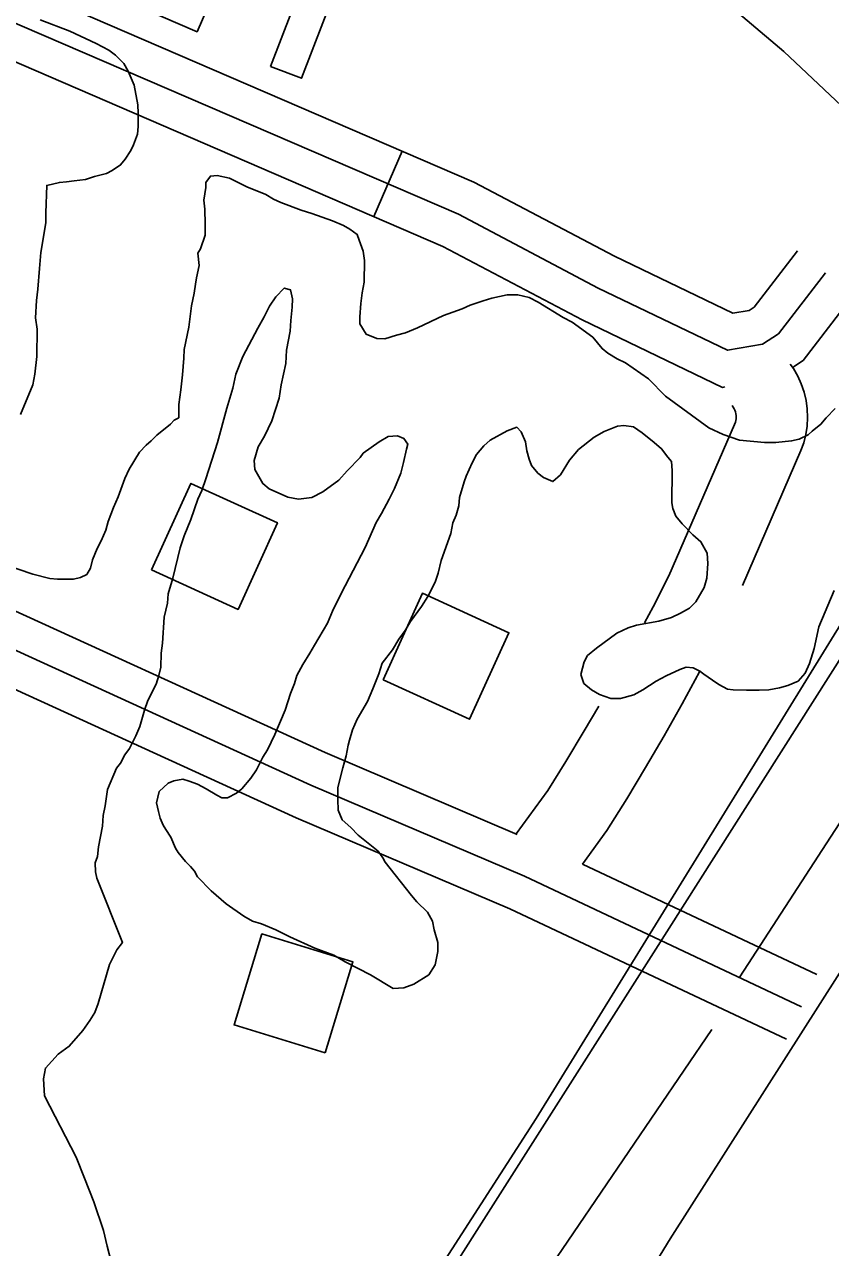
# Model space of a CAD drawing. Extents: x 3297735 to 3335592, y 670436 to 695807.
# Drawn here: x 3309366 to 3309705, y 687647 to 688161 of the extents above; entities that cross this region are included whole.
import ezdxf

# ---------------------------------------------------------------- set-up
doc = ezdxf.new("R2010")
doc.units = 0
for name, color, linetype in [('V-BLDG-OTLN', 7, 'Continuous'), ('V-RAIL-TRAK', 7, 'Continuous'), ('V-ROAD-CNTR', 7, 'Continuous'), ('V-SITE-VEGE', 7, 'Continuous'), ('V-TOPO-SHOR', 7, 'Continuous')]:
    doc.layers.add(name, color=color, linetype=linetype)

msp = doc.modelspace()

# ---------------------------------------------------------------- linework, layer by layer
at = {"layer": 'V-BLDG-OTLN'}
for points in [[(3309402.03, 688173.48), (3309438.72, 688157.56), (3309454.64, 688194.26), (3309417.94, 688210.18)], [(3309469.57, 688143.05), (3309487.52, 688189.71), (3309500.58, 688184.69), (3309482.64, 688138.02)], [(3309419.56, 687931.37), (3309455.97, 687914.81), (3309472.53, 687951.22), (3309436.12, 687967.78)], [(3309516.91, 687885.16), (3309553.32, 687868.6), (3309569.88, 687905.01), (3309533.47, 687921.57)], [(3309492.56, 687728.43), (3309504.27, 687766.67), (3309466.03, 687778.39), (3309454.31, 687740.14)]]:
    msp.add_lwpolyline(points, close=True, dxfattribs=at)
at = {"layer": 'V-RAIL-TRAK'}
for points in [[(3309629.67, 687768.94), (3309711.71, 687897.89), (3309796.01, 688030.83)], [(3309387.46, 687387.4), (3309477.44, 687529.67), (3309629.67, 687768.94)]]:
    msp.add_lwpolyline(points, dxfattribs=at)
at = {"layer": 'V-ROAD-CNTR'}
msp.add_line((3309524.91, 688107.44), (3309513.03, 688079.89), dxfattribs=at)
for points in [[(3307989.69, 685203.47), (3308196.33, 685525.28), (3308404.74, 685852.9), (3308557.64, 686090.18), (3308674.92, 686277.04), (3308927.02, 686671.82), (3309096.38, 686945.44), (3309283.1, 687231.74), (3309430.31, 687466.73), (3309581.33, 687700.79), (3309711.76, 687912.52), (3309856.53, 688135.09), (3310066.71, 688463.19), (3310226.55, 688711.81), (3310415.56, 689013.68), (3310618.75, 689329.54), (3310778.78, 689588.01), (3310989.37, 689923.16), (3311166.12, 690197.76)], [(3308341.88, 688613.53), (3308501.55, 688551.22), (3308858.54, 688399.45), (3309121.8, 688283.88), (3309335.65, 688189.06), (3309555.07, 688094.44), (3309614.19, 688063.24), (3309663.99, 688039.31), (3309670.91, 688040.48), (3309672.92, 688041.8), (3309691.12, 688065.44)], [(3308323.7, 688604.52), (3308495.89, 688537.33), (3308852.59, 688385.68), (3309115.74, 688270.16), (3309329.64, 688175.31), (3309548.59, 688080.9), (3309607.44, 688049.84), (3309661.8, 688023.72), (3309676.51, 688026.22), (3309683.26, 688030.64), (3309703.01, 688056.29)], [(3308332.18, 688585.11), (3308490.22, 688523.44), (3308846.64, 688371.91), (3309109.69, 688256.43), (3309323.63, 688161.57), (3309542.11, 688067.36), (3309600.69, 688036.44), (3309659.6, 688008.13), (3309660.62, 688008.31)], [(3308421.52, 688294.41), (3308482.38, 688262.1), (3308530.09, 688235.82), (3308587.57, 688213.98), (3308649.93, 688186.3), (3308659.54, 688182.73), (3308673.3, 688182.8), (3308695.65, 688184.6), (3308732.17, 688184.29), (3308751.81, 688178.73), (3308785.29, 688168.2), (3308843.45, 688143.13), (3308953.22, 688085.75), (3309021.89, 688066.45), (3309186.7, 687994.23), (3309492.55, 687854.68), (3309573.27, 687820.24)], [(3308414.48, 688281.16), (3308475.25, 688248.91), (3308523.77, 688222.17), (3308581.86, 688200.1), (3308644.27, 688172.4), (3308656.88, 688167.71), (3308673.95, 688167.81), (3308696.19, 688169.59), (3308730.02, 688169.31), (3308747.52, 688164.36), (3308780.06, 688154.12), (3308836.99, 688129.58), (3308947.66, 688071.73), (3309016.82, 688052.3), (3309180.58, 687980.54), (3309486.5, 687840.96), (3309576.39, 687802.6), (3309692.9, 687747.74)], [(3308771.41, 688141.12), (3308774.82, 688140.05), (3308830.54, 688116.02), (3308942.09, 688057.71), (3309011.76, 688038.14), (3309174.46, 687966.85), (3309480.44, 687827.23), (3309570.25, 687788.91), (3309686.51, 687734.16)], [(3309689.5, 688016.8), (3309693.6, 688019.48), (3309714.89, 688047.14)], [(3309688.12, 688017.86), (3309689.45, 688015.99), (3309691.25, 688012.86), (3309692.75, 688009.56), (3309693.92, 688006.15), (3309694.76, 688002.64), (3309695.26, 687999.05), (3309695.41, 687995.44), (3309695.22, 687991.83), (3309694.68, 687988.25), (3309693.79, 687984.74), (3309692.65, 687981.54), (3309668.05, 687924.89)], [(3309663.68, 688000.46), (3309664.18, 687999.76), (3309664.54, 687999.13), (3309664.84, 687998.47), (3309665.08, 687997.77), (3309665.25, 687997.06), (3309665.35, 687996.34), (3309665.38, 687995.62), (3309665.34, 687994.89), (3309665.23, 687994.17), (3309665.06, 687993.47), (3309664.74, 687992.58), (3309637.09, 687928.91), (3309630.48, 687915.91), (3309626.92, 687909.15)], [(3309811.62, 687923.07), (3309637.67, 687650.19), (3309571.97, 687542.7), (3309530.66, 687475.51), (3309387.37, 687251.49), (3309291.49, 687105.47), (3309179.68, 686926.08), (3309030.24, 686693.28), (3308918.23, 686517.61), (3308793.33, 686316.65), (3308722.71, 686203.2), (3308565.36, 685966.44), (3308408.91, 685720.49), (3308257.24, 685475.4), (3308056.16, 685159.95)], [(3309650.26, 687889.08), (3309649.97, 687888.53), (3309642.62, 687875.04), (3309635.07, 687861.66), (3309627.32, 687848.39), (3309619.39, 687835.24), (3309611.03, 687821.82), (3309600.73, 687807.72)], [(3309607.61, 687874.13), (3309601.52, 687863.7), (3309593.81, 687850.91), (3309586.16, 687838.62), (3309572.85, 687820.42)], [(3309600.75, 687807.7), (3309699.29, 687761.31)]]:
    msp.add_lwpolyline(points, dxfattribs=at)
at = {"layer": 'V-SITE-VEGE'}
for points in [[(3309372.73, 688162.55), (3309385.18, 688157.86), (3309396.3, 688152.65), (3309401.6, 688149.92), (3309404.5, 688147.75), (3309407.92, 688144.25)], [(3309407.92, 688144.25), (3309409.74, 688141.02), (3309412.32, 688135.13), (3309413.81, 688126.86), (3309414.03, 688123.39), (3309413.96, 688117.8), (3309413.65, 688114.61), (3309412, 688110.1), (3309410.9, 688107.72), (3309408.46, 688104.02), (3309406.56, 688101.65), (3309403.07, 688099.3), (3309400.66, 688098), (3309395.58, 688096.73), (3309391.83, 688095.45), (3309387.03, 688094.98), (3309383.83, 688094.49), (3309380.89, 688094.26), (3309375.55, 688093), (3309375.14, 688081.55), (3309375.08, 688077.29), (3309373.06, 688064.8), (3309372.44, 688058.15), (3309371.79, 688049.37), (3309371.2, 688044.58), (3309370.84, 688037.39), (3309371.57, 688032.59), (3309371.42, 688021.14), (3309370.53, 688013.69), (3309369.67, 688009.18), (3309364.45, 687996.73)], [(3309431.96, 688007.04), (3309432.58, 688013.42), (3309433.2, 688020.34), (3309433.25, 688024.07), (3309435.24, 688033.36), (3309436.42, 688042.4), (3309437.56, 688047.71), (3309438.14, 688051.44), (3309438.44, 688054.09), (3309439.57, 688059.41), (3309439.1, 688064.47), (3309440.19, 688066.32), (3309442.13, 688072.16), (3309442.19, 688076.68), (3309442.01, 688083.08), (3309441.52, 688086.81), (3309442.39, 688092.13), (3309442.42, 688094.26), (3309444.32, 688096.9), (3309447.25, 688097.13), (3309452.3, 688095.99), (3309459.71, 688092.44), (3309467.66, 688089.14), (3309470.83, 688087.23), (3309474, 688085.86), (3309482.48, 688082.55), (3309486.99, 688081.16), (3309495.74, 688078.12), (3309500.25, 688076.2), (3309502.89, 688074.56), (3309506.06, 688072.39), (3309506.82, 688069.98), (3309508.63, 688065.43), (3309509.11, 688061.43), (3309508.99, 688052.38), (3309508.14, 688047.86), (3309507.54, 688043.34), (3309507.2, 688037.75), (3309507.17, 688034.82), (3309509.77, 688030.53), (3309514.28, 688028.61), (3309517.74, 688028.56), (3309522.55, 688030.1), (3309526.3, 688031.11), (3309531.38, 688033.18), (3309542.37, 688038.36), (3309550.13, 688041.19), (3309553.61, 688042.74), (3309558.96, 688044.54), (3309562.71, 688045.55), (3309569.12, 688047.07), (3309573.64, 688047.01), (3309578.42, 688045.88), (3309582.13, 688043.97), (3309592.7, 688037.45), (3309596.4, 688035.53), (3309605.11, 688029.29), (3309609.04, 688024.44), (3309611.41, 688022.55), (3309615.37, 688020.1), (3309618.81, 688018.46), (3309628.58, 688011.68), (3309635.68, 688004.39), (3309653.88, 687991.1), (3309659.97, 687988.36), (3309666.86, 687985.87), (3309677.24, 687984.94), (3309682.03, 687984.88), (3309688.7, 687985.59), (3309691.91, 687986.35), (3309695.66, 687988.16), (3309697.28, 687989.74), (3309701.04, 687992.62), (3309703.21, 687995.26), (3309706.99, 687999.2)], [(3309486.19, 687896.33), (3309488.1, 687899.77), (3309493.55, 687909.02), (3309495.74, 687914.06), (3309499.3, 687921.47), (3309509.41, 687940.78), (3309514.07, 687951.37), (3309516.25, 687955.07), (3309519.53, 687961.16), (3309521.72, 687965.65), (3309524.46, 687972.01), (3309525.59, 687976.52), (3309526.72, 687982.1), (3309527.29, 687984.22), (3309525.72, 687986.64), (3309523.07, 687987.74), (3309519.07, 687987.53), (3309515.31, 687985.18), (3309508.59, 687980.47), (3309507.24, 687978.63), (3309501.84, 687973.1), (3309498.32, 687969.15), (3309491.6, 687964.18), (3309487.04, 687961.84), (3309481.44, 687961.12), (3309476.92, 687961.97), (3309468.98, 687965.54), (3309466.35, 687967.7), (3309462.96, 687973.61), (3309462.74, 687977.34), (3309464.42, 687983.18), (3309467.14, 687987.67), (3309470.15, 687994.02), (3309473.2, 688003.57), (3309474.07, 688009.15), (3309476.06, 688018.18), (3309476.39, 688023.77), (3309477.83, 688031.74), (3309478.16, 688036.27), (3309478.76, 688041.85), (3309478.81, 688045.31), (3309478.06, 688049.05), (3309475.4, 688049.88), (3309471.89, 688046.2), (3309469.18, 688042.24), (3309466.99, 688037.74), (3309464.26, 688032.98), (3309457.98, 688021.08), (3309454.96, 688013.66), (3309453.81, 688007.82), (3309451.31, 687999.33), (3309447.39, 687984.99), (3309442.4, 687969.61), (3309440.74, 687964.84), (3309439.09, 687961.13), (3309436.05, 687952.65), (3309433.3, 687945.76), (3309431.64, 687940.72), (3309428.54, 687927.98), (3309426.59, 687921.35), (3309426.27, 687917.35), (3309424.87, 687911.51), (3309424.19, 687900.6), (3309423.6, 687896.35), (3309423.53, 687890.49), (3309422.68, 687887.04), (3309421.57, 687883.33), (3309418.02, 687876.45), (3309416.64, 687872.47), (3309414.68, 687865.57), (3309413.03, 687861.59), (3309410.3, 687856.31), (3309408.4, 687853.67), (3309406.49, 687850.23), (3309404.87, 687848.12), (3309401.02, 687839.11), (3309400.13, 687832.2), (3309399.28, 687828.22), (3309398.96, 687823.69), (3309397.25, 687814.93), (3309396.93, 687810.94), (3309395.83, 687808.29), (3309396.04, 687804.55), (3309396.54, 687801.88), (3309407.37, 687774.84), (3309404.94, 687771.68), (3309401.93, 687765.59), (3309397.19, 687749.14), (3309395.81, 687745.43), (3309393.63, 687742), (3309390.65, 687737.77), (3309384.97, 687731.19), (3309380.4, 687727.79), (3309375, 687722), (3309374.14, 687717.48), (3309374.58, 687710.29), (3309387.83, 687684.54), (3309391.44, 687675.71), (3309395.31, 687665.8), (3309399.41, 687653.76), (3309400.92, 687647.09)], [(3309357.77, 687933.69), (3309369.7, 687929.54), (3309376.87, 687927.85), (3309380.06, 687927.54), (3309386.72, 687927.46), (3309389.66, 687928.22), (3309392.34, 687929.51), (3309393.97, 687932.16), (3309394.82, 687935.61), (3309396.74, 687940.38), (3309398.38, 687943.55), (3309400.31, 687948.05), (3309401.42, 687951.77), (3309403.62, 687957.6), (3309405.55, 687962.1), (3309408.31, 687969.79), (3309410.23, 687973.76), (3309414.58, 687980.89), (3309417.28, 687983.79), (3309419.44, 687985.62), (3309421.86, 687987.99), (3309427.52, 687992.71), (3309429.14, 687994.29), (3309431.01, 687995.33), (3309431.09, 688000.92), (3309431.96, 688007.04)], [(3309576.83, 687985.18), (3309575.03, 687989.46), (3309573.19, 687991.35), (3309569.17, 687989.81), (3309561.93, 687985.91), (3309559.24, 687983.54), (3309556.26, 687979.85), (3309554.35, 687976.42), (3309551.88, 687970.85), (3309551.05, 687968.47), (3309549.1, 687961.84), (3309548.79, 687958.38), (3309547.67, 687954.4), (3309546.3, 687951.22), (3309545.44, 687946.7), (3309541.3, 687935.3), (3309540.16, 687929.99), (3309538.78, 687926.28), (3309535.77, 687920.2), (3309533.06, 687915.97), (3309528.45, 687909.64), (3309526.27, 687905.93), (3309523.56, 687902.24), (3309520.83, 687897.75), (3309516.5, 687892.21), (3309515.11, 687887.7), (3309512.63, 687881.34), (3309510.43, 687876.05), (3309506.07, 687868.64), (3309504.15, 687864.14), (3309502.76, 687859.9), (3309502.21, 687857.78), (3309501.35, 687853.26), (3309499.95, 687848.22), (3309497.98, 687839.98), (3309497.91, 687834.92), (3309498.12, 687830.39), (3309499.67, 687826.38), (3309503.35, 687823.14), (3309506.51, 687819.9), (3309514.94, 687813.13), (3309516.77, 687810.44), (3309517.81, 687808.57), (3309528.82, 687794.57), (3309531.18, 687791.88), (3309535.65, 687787.56), (3309537.73, 687783.8), (3309538.48, 687780.07), (3309540.01, 687774.72), (3309539.96, 687770.99), (3309538.83, 687765.41), (3309536.11, 687761.19), (3309529.93, 687757.27), (3309525.65, 687755.73), (3309521.12, 687755.52), (3309511.6, 687761.24), (3309501.02, 687766.7), (3309496.26, 687769.43), (3309488.31, 687772.46), (3309477.72, 687777.12), (3309471.9, 687780.13), (3309465.81, 687782.61), (3309462.09, 687783.72), (3309458.39, 687785.9), (3309451, 687791.06), (3309444.68, 687796.46), (3309438.9, 687802.4), (3309437.6, 687804.81), (3309436.02, 687806.7), (3309433.92, 687808.85), (3309430.77, 687812.63), (3309429.73, 687814.5), (3309427.66, 687819.06), (3309425.57, 687822.28), (3309424.53, 687824.16), (3309423.24, 687827.11), (3309422.47, 687829.78), (3309421.72, 687833.52), (3309422.85, 687838.3), (3309426.62, 687841.71), (3309429.03, 687842.74), (3309432.77, 687843.49), (3309435.42, 687842.66), (3309438.87, 687841.29), (3309442.57, 687839.37), (3309447.06, 687836.65), (3309449.18, 687835.56), (3309451.58, 687835.53), (3309455.33, 687837.61), (3309457.49, 687839.44), (3309461.28, 687843.92), (3309463.72, 687847.36), (3309466.45, 687852.64), (3309468.35, 687855.82), (3309471.37, 687862.17), (3309475.76, 687872.5), (3309477.98, 687879.4), (3309479.63, 687883.64), (3309480.74, 687887.08), (3309483.2, 687891.58), (3309486.19, 687896.33)], [(3309706.53, 687922.77), (3309700.2, 687907.41), (3309698.22, 687898.38), (3309696.28, 687892.01), (3309694.36, 687888.04), (3309691.39, 687884.61), (3309687.1, 687882.81), (3309683.62, 687881.79), (3309679.09, 687881.05), (3309675.09, 687880.83), (3309669.76, 687880.9), (3309664.17, 687880.97), (3309661.78, 687881.27), (3309658.07, 687883.18), (3309655.44, 687885.08), (3309651.74, 687887.53), (3309650.16, 687888.88), (3309647.25, 687890.25), (3309644.32, 687890.55), (3309641.64, 687889.52), (3309636.02, 687886.93), (3309631.73, 687884.59), (3309626.08, 687880.94), (3309622.33, 687878.85), (3309616.71, 687877.33), (3309612.72, 687877.38), (3309607.95, 687879.04), (3309604.51, 687880.95), (3309601.35, 687883.65), (3309600.07, 687887.4), (3309601.47, 687892.71), (3309602.84, 687895.35), (3309606.6, 687898.5), (3309615.21, 687904.78), (3309620.03, 687907.11), (3309623.51, 687908.13), (3309632.85, 687909.88), (3309638.2, 687911.41), (3309641.95, 687913.22), (3309645.71, 687915.3), (3309648.41, 687917.93), (3309651.95, 687924.01), (3309653.06, 687927.99), (3309653.41, 687934.11), (3309653.2, 687938.38), (3309650.6, 687943.21), (3309647.18, 687946.18), (3309642.71, 687950.77), (3309640.08, 687954), (3309638.79, 687957.21), (3309638.29, 687959.61), (3309638.47, 687973.19), (3309638.25, 687976.92), (3309636.68, 687978.81), (3309634.06, 687982.31), (3309630.9, 687985.01), (3309625.89, 687989.07), (3309622.19, 687991.51), (3309618.21, 687992.1), (3309615.54, 687991.87), (3309609.92, 687989.54), (3309605.62, 687987.2), (3309599.17, 687981.96), (3309595.38, 687977.48), (3309591.57, 687971.41), (3309588.34, 687968.52), (3309584.37, 687970.17), (3309581.99, 687972.06), (3309579.37, 687975.29), (3309578.34, 687977.97), (3309577.32, 687981.44), (3309576.83, 687985.18)], [(3309400.92, 687647.09), (3309402.7, 687640.14)]]:
    msp.add_lwpolyline(points, dxfattribs=at)
at = {"layer": 'V-TOPO-SHOR'}
for points in [[(3309825.71, 688014.77), (3309817.22, 688025.62), (3309808.56, 688034.51), (3309779.95, 688060.31), (3309685.5, 688149.25), (3309625.64, 688200.03), (3309552.62, 688250.97), (3309463.89, 688307.38), (3309340.29, 688380.91), (3309247.11, 688432.11), (3309226.2, 688442.91), (3309220.12, 688448.25), (3309212.53, 688471.16), (3309182.05, 688555.76), (3309172.77, 688583.95), (3309162.21, 688716.53), (3309158.15, 688757.56)], [(3309667, 687760.34), (3309705.01, 687819.11), (3309810.5, 687981.08)], [(3309434.6, 687390.12), (3309490.42, 687485.66), (3309585.33, 687635.6), (3309655.12, 687738.15)]]:
    msp.add_lwpolyline(points, dxfattribs=at)

doc.saveas('drawing.dxf')
